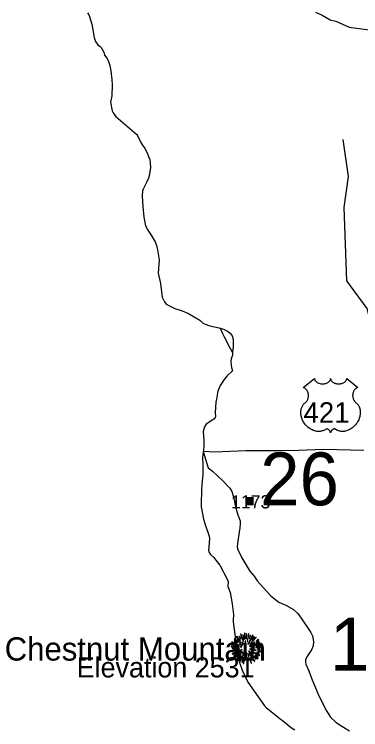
# Model space of a CAD drawing. Extents: x 1248089 to 1457196, y 820910 to 988753.
# Drawn here: x 1271893 to 1275167, y 901250 to 908013 of the extents above; entities that cross this region are included whole.
import ezdxf

# ---------------------------------------------------------------- set-up
doc = ezdxf.new("R2010")
doc.units = 0
for name, color, linetype in [('Exist Boundary Political CountyLine', 7, 'Continuous'), ('Exist Geographical Mountain Summit CELL', 7, 'Continuous'), ('Exist Geographical Mountain Summit Elevation Number Label', 7, 'Continuous'), ('Exist Geographical Mountain Summit Label', 7, 'Continuous'), ('Exist Hydrographic Misc Water Feature', 7, 'Continuous'), ('Exist Road Non-System Type 51', 7, 'Continuous'), ('Exist Road Primary US Attributed', 7, 'Continuous'), ('Exist Road Primary US Mileage Hundredths English Label', 7, 'Continuous'), ('Exist Road Primary US Shield Number Label', 7, 'Continuous'), ('Exist Road Secondary Type 51 Attributed', 7, 'Continuous'), ('Prop Horizontal Alignment Direction Label', 7, 'Continuous'), ('Prop Lane Lines', 7, 'Continuous')]:
    doc.layers.add(name, color=color, linetype=linetype)

msp = doc.modelspace()

# ---------------------------------------------------------------- linework, layer by layer
at = {"layer": 'Exist Boundary Political CountyLine'}
for points in [[(1272585.8, 908025.7), (1272599.8, 908001.8), (1272625.8, 907919.7), (1272647.8, 907792.4), (1272658.8, 907756.7), (1272681.8, 907723.8), (1272703.8, 907709.4), (1272712.8, 907699.6), (1272738.8, 907655.4), (1272746.8, 907626.7), (1272771.8, 907595.7), (1272779.8, 907576.7), (1272794.8, 907528.7), (1272804.8, 907478.2), (1272814.8, 907396), (1272817.8, 907345.7), (1272813.8, 907241.7), (1272802.8, 907181.5), (1272816.8, 907099.2), (1272826.8, 907079.7), (1272852.8, 907046.6), (1273050.8, 906876.5), (1273056.8, 906868.2), (1273091.8, 906794.1), (1273126.8, 906744.8), (1273146.8, 906707.7), (1273173.8, 906636.9), (1273177, 906605.7), (1273178.8, 906565.2), (1273171.8, 906503.4), (1273170.8, 906499.1), (1273160.8, 906462), (1273146.8, 906428.8), (1273109.8, 906360.5), (1273104.8, 906343.7), (1273100.8, 906293.2), (1273106.8, 906196.9), (1273117.8, 906094.7), (1273132.8, 906014), (1273154.8, 905972.4), (1273186.8, 905926), (1273222.8, 905860.2), (1273235.8, 905828.3), (1273246.8, 905784.5), (1273260.8, 905691.7), (1273253.8, 905564.1), (1273273.8, 905466.9), (1273290.8, 905339.8), (1273311.8, 905294.7), (1273327.8, 905273.5), (1273410.8, 905230), (1273479.8, 905209.8), (1273540.8, 905185.1), (1273591.8, 905152.6), (1273646.8, 905119.8), (1273671.8, 905097), (1273695.8, 905082), (1273740.9, 905067.2), (1273828.9, 905048.9), (1273837.9, 905044.1), (1273860.9, 904994), (1273876.9, 904963), (1273929.9, 904859.7), (1273955.9, 904816.5), (1273955.9, 904789.9), (1273943.9, 904756.7), (1273938.9, 904733.2), (1273942.9, 904696.9), (1273945.9, 904672.5), (1273954.9, 904643.5), (1273902.9, 904591.7), (1273876.9, 904558.6), (1273838.9, 904503.5), (1273815.9, 904449.3), (1273802.9, 904373.1), (1273797.9, 904346.5), (1273792.9, 904248), (1273795.9, 904208), (1273791.9, 904199.7), (1273777.9, 904186.3)], [(1273777.9, 904186.3), (1273706.9, 904137.1), (1273689.9, 904111.1), (1273677.9, 904067.5), (1273682.9, 903986.9), (1273682.9, 903923.5), (1273672.9, 903823.4), (1273673.9, 903753.7), (1273674.9, 903700.7), (1273674.9, 903659.2), (1273663.9, 903570.3), (1273660.9, 903514.2), (1273661.9, 903494.7), (1273657.9, 903406.7), (1273659.9, 903355), (1273680.9, 903239.2), (1273697.9, 903189.6), (1273734.9, 903077.5), (1273736.9, 903052.9), (1273729.9, 902944.1), (1273732.9, 902929.6), (1273747.9, 902905.9), (1273778.9, 902875.8), (1273797.9, 902852.9), (1273835.9, 902806.4), (1273908.9, 902665.9), (1273912.9, 902650.8), (1273911.9, 902603.7), (1273931.9, 902545.5), (1273943.9, 902491.6), (1273952.9, 902437.9), (1273963.9, 902337.5), (1273962.9, 902281.9), (1273962.9, 902267.7), (1274003.9, 901955.9), (1274017.9, 901892.7), (1274046.9, 901810.7), (1274098.9, 901700.2), (1274256.9, 901476.1), (1274276, 901456.8), (1274385, 901370.4), (1274408, 901348.4), (1274416, 901344.5), (1274426, 901339.1), (1274512, 901266.1), (1274545, 901247.8)]]:
    msp.add_lwpolyline(points, dxfattribs=at)
at = {"layer": 'Exist Geographical Mountain Summit CELL'}
for points in [[(1273991.1, 902128.9), (1274027.1, 902091.5), (1274030.4, 902094), (1273995.2, 902133.6)], [(1274018.7, 902130.3), (1274034.3, 902108.6), (1274036.2, 902110), (1274022.8, 902134.3)], [(1274029.6, 902152.2), (1274055.8, 902085.3), (1274058.7, 902086.3), (1274034.7, 902154.7)], [(1274063.4, 902100.2), (1274066, 902100.9), (1274056.9, 902148.8), (1274052.5, 902147.8)], [(1274068.2, 902161.6), (1274072.2, 902109.6), (1274075.4, 902110), (1274074, 902162.7)], [(1274084.2, 902107.5), (1274088.1, 902107.5), (1274091.8, 902154.7), (1274086.3, 902154.7)], [(1274096.2, 902079.1), (1274111.1, 902156.1), (1274105.6, 902157.9), (1274092.9, 902079.8)], [(1274099.4, 902057.3), (1274102.3, 902055.5), (1274151, 902140.1), (1274145.5, 902143.8)], [(1274113.9, 902114.3), (1274117.2, 902113.2), (1274126.7, 902140.1), (1274122, 902141.9)], [(1274120.5, 902058.7), (1274122.7, 902056.6), (1274178.3, 902120.9), (1274174.3, 902125.6)], [(1274157.9, 902130.3), (1274136.9, 902096.9), (1274139.8, 902095.8), (1274162.2, 902127.1)], [(1273945, 902055.1), (1273986.4, 902045.6), (1273987.5, 902048.9), (1273946.1, 902059.8)], [(1273947.9, 902074.4), (1273970.4, 902065.7), (1273971.5, 902068.6), (1273949.3, 902079.5)], [(1273969.7, 902085.3), (1273995.5, 902068.9), (1273997.7, 902071.5), (1273972.6, 902089.3)], [(1273970.8, 902104.2), (1274010.4, 902073.6), (1274012.6, 902075.8), (1273974.4, 902108.6)], [(1273986.4, 902057.3), (1274016.9, 902045.3), (1274018, 902047.4), (1273988.6, 902061.3)], [(1273999.1, 902101.2), (1274031.8, 902072.2), (1274034, 902074.4), (1274002, 902106.4)], [(1274022.8, 902062.7), (1274047.8, 902043.8), (1274049.9, 902046.7), (1274025.3, 902066)], [(1274042.4, 902075.8), (1274056.2, 902059.4), (1274058.3, 902061.6), (1274045.6, 902078.8)], [(1274073.6, 902088.2), (1274075, 902059.1), (1274077.6, 902059.4), (1274077.6, 902088.5)], [(1274117.2, 902038.8), (1274119, 902036.2), (1274167.7, 902072.2), (1274164.5, 902076.6)], [(1274134.2, 902035.9), (1274135.4, 902033.6), (1274213.5, 902062.3), (1274211.7, 902067.1)], [(1274178.3, 902063.9), (1274205.9, 902078.8), (1274203, 902083.8), (1274176.9, 902066.4)], [(1274178.3, 902086.7), (1274180.1, 902084.2), (1274203, 902100.5), (1274199.3, 902104.2)], [(1273941, 901996.3), (1273942.4, 901991.1), (1273978.4, 902001.7), (1273976.2, 902005)], [(1273942.4, 902034), (1274014.4, 902027.1), (1274014.7, 902030), (1273942.4, 902039.1)], [(1273950.7, 901968.6), (1273953.3, 901963.9), (1273998.8, 901983.9), (1273997.3, 901988.6)], [(1273954.5, 902016.6), (1273984.2, 902018), (1273984.2, 902021.7), (1273953.3, 902021.7)], [(1273986.8, 902007.6), (1273987.8, 902002.8), (1274020.9, 902011.2), (1274020.2, 902014.8)], [(1274004.5, 901962.1), (1274007.5, 901958.4), (1274042, 901986.8), (1274040.2, 901989.3)], [(1274014.4, 901993.3), (1274016.6, 901988.6), (1274045.3, 902003.8), (1274044.2, 902007.2)], [(1274023.1, 902032.9), (1274040.2, 902030.7), (1274040.6, 902032.9), (1274023.8, 902037.3)], [(1274043.1, 901971.5), (1274046.3, 901968.6), (1274056.5, 901985), (1274054.7, 901986.4)], [(1274107.5, 901992.3), (1274145.9, 901957), (1274148.5, 901961.3), (1274109.3, 901994.5)], [(1274118.6, 902009.4), (1274179.4, 901997.4), (1274180.5, 902001.7), (1274119.8, 902013)], [(1274132.4, 901989.7), (1274210.6, 901951.5), (1274212.4, 901957), (1274134, 901992.6)], [(1274133.2, 902023.2), (1274133.2, 902020.2), (1274163.4, 902020.2), (1274164.1, 902025.3)], [(1274176.5, 902022.1), (1274228.8, 902025.3), (1274229.1, 902030), (1274176.9, 902025.3)], [(1274180.1, 902035.9), (1274216.8, 902042.4), (1274215.3, 902047.8), (1274178.7, 902038.1)], [(1274191.4, 902010.1), (1274217.9, 902007.8), (1274217.9, 902012.2), (1274191.8, 902013.3)], [(1274195.4, 901992.9), (1274223.7, 901985.7), (1274224.4, 901991.1), (1274196.4, 901997.4)], [(1273962, 901931.9), (1273964.9, 901927.9), (1273993.3, 901949), (1273990.7, 901952.2)], [(1273968.2, 901952.6), (1273997.3, 901969.3), (1273995.2, 901973), (1273966, 901957.7)], [(1273993, 901912.3), (1273995.8, 901909.8), (1274036.6, 901957.4), (1274033.6, 901959.5)], [(1274008.3, 901943.6), (1274027.5, 901961.7), (1274024.2, 901963.9), (1274003.8, 901946.8)], [(1274032.9, 901943.6), (1274007.9, 901904.3), (1274011.1, 901901.8), (1274036.9, 901941.4)], [(1274036.2, 901922.1), (1274040.6, 901920.3), (1274067.1, 901978.8), (1274064.6, 901979.6)], [(1274047.8, 901886.9), (1274059.8, 901929.7), (1274056.2, 901930.1), (1274043.4, 901887.9)], [(1274057.6, 901876.7), (1274062.3, 901875.6), (1274075, 901964.9), (1274071.8, 901965.7)], [(1274083.1, 901980.6), (1274087, 901943.6), (1274091.4, 901943.9), (1274086.3, 901981.4)], [(1274089.2, 901922.1), (1274092.9, 901879.6), (1274096.9, 901880.6), (1274093.6, 901922.1)], [(1274099.1, 901971.9), (1274107.8, 901942.1), (1274111.8, 901943.9), (1274101.2, 901973)], [(1274108.9, 901905.4), (1274103.4, 901935.2), (1274100.1, 901935.2), (1274104.5, 901904.3)], [(1274113.6, 901969.7), (1274164.1, 901894.9), (1274167.7, 901897.7), (1274116.1, 901970.8)], [(1274113.6, 901926.9), (1274131, 901877), (1274135.4, 901878.8), (1274116.5, 901927.6)], [(1274124.1, 901932.6), (1274140.1, 901903.2), (1274144.1, 901905.4), (1274127.8, 901934.1)], [(1274145.9, 901943.9), (1274176.1, 901914.8), (1274179.4, 901917.4), (1274148.1, 901946.4)], [(1274162.6, 901944.6), (1274193.2, 901918.8), (1274196.4, 901922.4), (1274164.5, 901947.2)], [(1274171.7, 901955.6), (1274196.8, 901942.5), (1274199.3, 901946.1), (1274173.9, 901959.5)], [(1274185.9, 901979.6), (1274207, 901971.5), (1274208.8, 901975.9), (1274187.4, 901982.8)], [(1274018, 901885), (1274022.8, 901882.2), (1274033.6, 901906.8), (1274030.4, 901909)]]:
    msp.add_lwpolyline(points, close=True, dxfattribs=at)
at = {"layer": 'Exist Hydrographic Misc Water Feature'}
for points in [[(1274740.8, 908033.2), (1274804.2, 908005.6), (1274879.1, 907959.8), (1274930.8, 907946.4), (1275057.6, 907891.4), (1275273, 907864.1), (1275292.8, 907855.5), (1275385.2, 907784.6), (1275440.6, 907757.3), (1275524.1, 907739.2), (1275615.3, 907701.3), (1275697.5, 907627.4), (1275813.8, 907550.4), (1275853, 907517.6), (1275904.5, 907496), (1275952.2, 907482.8), (1276012.3, 907485.7), (1276084.7, 907503.9), (1276136.6, 907496.3), (1276176.8, 907503.7), (1276229.5, 907528.1), (1276309.6, 907532.2), (1276464.3, 907474.2), (1276599.9, 907455)], [(1277927, 903006.5), (1277784, 902976.5), (1277077, 903043.2), (1276707, 903250.8), (1276375, 903667.9), (1276234.9, 903746.2), (1276010.9, 903776.9), (1275624.9, 904011.2), (1275455.9, 904290.4), (1275292.9, 904786.1), (1275289.9, 904986.3), (1275228.9, 905230.5), (1275035.9, 905493.7), (1275010.9, 906186.9), (1275050.9, 906478.3), (1275001.9, 906830.5)]]:
    msp.add_lwpolyline(points, dxfattribs=at)
at = {"layer": 'Exist Road Non-System Type 51'}
msp.add_lwpolyline([(1273837.9, 905044.1), (1273870.2, 905035.3), (1273908, 905018.1), (1273932.1, 904998.6), (1273952.7, 904972.2), (1273961.4, 904940.9), (1273962.6, 904909.2), (1273961, 904867.9), (1273958.7, 904841.5), (1273955.9, 904816.5)], dxfattribs=at)
at = {"layer": 'Exist Road Primary US Attributed'}
msp.add_lwpolyline([(1275197.6, 903890.1), (1274815.2, 903897.5), (1274579.3, 903889.9), (1274374.8, 903884.6), (1274170.3, 903884.4), (1274082.7, 903884.6), (1273787.6, 903872.7), (1273678.3, 903878.1)], dxfattribs=at)
at = {"layer": 'Exist Road Secondary Type 51 Attributed'}
msp.add_lwpolyline([(1273678.3, 903878.1), (1273725.3, 903724.3), (1273766.6, 903692.6), (1273861.5, 903605.3), (1273930.2, 903531.7), (1273948.8, 903500.1), (1273965.3, 903450.6), (1273984.5, 903356.4), (1274006.5, 903280), (1274026.5, 903223), (1274027.9, 903196.8), (1274024.4, 903159), (1274009, 903052.4), (1274001.4, 903009.2), (1273999.7, 902980.9), (1274002.5, 902959.4), (1274044.7, 902874), (1274119.2, 902748.1), (1274160.2, 902700.5), (1274192.2, 902655), (1274273.7, 902562), (1274320.1, 902511.9), (1274393.2, 902455.8), (1274460.4, 902427.1), (1274532.8, 902386), (1274573.5, 902346.5), (1274605.5, 902303.6), (1274694.5, 902169.1), (1274711.8, 902137.8), (1274721.6, 902082.6), (1274717.2, 902043.2), (1274702.4, 902004.5), (1274659.1, 901938.5), (1274646.1, 901910.9), (1274644, 901888.3), (1274648.1, 901868.3), (1274677.2, 901807.4), (1274701.8, 901735.6), (1274770.1, 901569.4), (1274843.6, 901426.6), (1274880.4, 901368.2), (1274936.6, 901317.4), (1274989.5, 901283.8), (1275062.5, 901238)], dxfattribs=at)
at = {"layer": 'Prop Horizontal Alignment Direction Label'}
msp.add_lwpolyline([(1274730.5, 904569.5), (1274730.7, 904565.1), (1274731.8, 904559.9), (1274732.6, 904557.2), (1274735.1, 904552.1), (1274739.1, 904546), (1274744.7, 904540), (1274751, 904534.8), (1274755.3, 904532), (1274762.6, 904528.1), (1274770.8, 904524.7), (1274780, 904522), (1274789.3, 904520.2), (1274799.5, 904519), (1274809.6, 904518.8), (1274820.6, 904519.7), (1274832.6, 904522), (1274838.2, 904523.4), (1274844.4, 904525.6), (1274850.2, 904527.9), (1274856.5, 904531.3), (1274861.6, 904534.6), (1274865.6, 904537.5), (1274871.2, 904542.9), (1274875.7, 904548.5), (1274877.6, 904551.6), (1274879.2, 904554.6), (1274881.5, 904561), (1274882.1, 904563.9), (1274882.6, 904569.7), (1274882.9, 904564.8), (1274883.4, 904561.7), (1274884.2, 904558.7), (1274885.5, 904555.5), (1274887.8, 904551), (1274890.3, 904547.2), (1274895, 904541.6), (1274898, 904538.9), (1274900.7, 904536.7), (1274907.9, 904531.7), (1274916.3, 904527.4), (1274920.5, 904525.6), (1274924.7, 904524.1), (1274930.1, 904522.5), (1274935.7, 904521.2), (1274941.2, 904520.2), (1274946.9, 904519.4), (1274952.7, 904519), (1274957.4, 904518.8), (1274963.1, 904518.9), (1274968.5, 904519.2), (1274973.9, 904519.8), (1274980, 904520.9), (1274984.8, 904521.9), (1274991.2, 904523.6), (1274997, 904525.7), (1275002.1, 904527.9), (1275008.6, 904531.3), (1275014, 904534.7), (1275017.9, 904537.8), (1275022.5, 904542.1), (1275026.9, 904547.2), (1275029.5, 904550.9), (1275031.3, 904554.7), (1275033, 904558.7), (1275034, 904563), (1275034.5, 904566.7), (1275034.6, 904569.9), (1275140.9, 904485.2), (1275138.4, 904484.2), (1275132.6, 904481.4), (1275128.1, 904478.7), (1275120.7, 904473.6), (1275117.6, 904470.7), (1275114.5, 904467.8), (1275111.6, 904464.6), (1275109, 904461.7), (1275106, 904457.4), (1275103.2, 904453.2), (1275100.5, 904448.4), (1275098.5, 904444.4), (1275095.3, 904435.8), (1275093.7, 904430.4), (1275092.7, 904425.8), (1275091.4, 904416.4), (1275091.1, 904411.8), (1275091.1, 904407.4), (1275091.4, 904402.7), (1275091.8, 904398.1), (1275092.6, 904393.4), (1275093.4, 904389.3), (1275094.7, 904384.2), (1275096.6, 904378.3), (1275098.9, 904372.6), (1275103.8, 904363.4), (1275110, 904353.9), (1275114.5, 904348.7), (1275118.9, 904344.1), (1275125.4, 904338.6), (1275129, 904335.5), (1275133, 904331.4), (1275139.7, 904323.7), (1275142.4, 904320), (1275145.1, 904315.9), (1275147.6, 904311.7), (1275150.1, 904307.2), (1275152.2, 904303.3), (1275155.9, 904294.1), (1275158.6, 904285.3), (1275159.9, 904280.6), (1275161.9, 904270.2), (1275162.6, 904265.1), (1275163.4, 904254.9), (1275163.5, 904242.6), (1275162.5, 904230.9), (1275160.3, 904217.3), (1275158.5, 904209.1), (1275155.7, 904199.6), (1275153, 904191.4), (1275148.1, 904179.3), (1275143.8, 904170.5), (1275138.3, 904160.2), (1275134.4, 904154), (1275130, 904147.3), (1275124.4, 904139.7), (1275117.9, 904131.5), (1275110, 904122.9), (1275103.7, 904116.5), (1275095.4, 904109.1), (1275090.4, 904105), (1275083.2, 904099.6), (1275073.4, 904093.1), (1275063.7, 904087.5), (1275055.5, 904083.3), (1275048.2, 904080.1), (1275038.8, 904076.5), (1275023.1, 904072.2), (1275017.4, 904071), (1275010.7, 904070), (1275004.3, 904069.4), (1274998.2, 904069), (1274989.9, 904069), (1274981.7, 904069.6), (1274973.9, 904070.8), (1274965.8, 904072.5), (1274957.3, 904075), (1274949.6, 904078), (1274941.8, 904081.8), (1274928.7, 904090.1), (1274924.9, 904092.1), (1274922.7, 904092.7), (1274917.7, 904092.9), (1274912.9, 904091.9), (1274908, 904090), (1274905, 904088.4), (1274901.1, 904085.8), (1274898.1, 904083.5), (1274894.5, 904080), (1274892, 904077.1), (1274890, 904074.9), (1274886.3, 904069), (1274885, 904066.2), (1274883.6, 904062.7), (1274882.4, 904057.4), (1274880.8, 904064), (1274878.8, 904068.4), (1274876.5, 904072.2), (1274874.2, 904075.5), (1274870.5, 904079.8), (1274867.2, 904083), (1274863.1, 904086.3), (1274858.9, 904088.9), (1274855.5, 904090.6), (1274852.3, 904091.8), (1274848.5, 904092.7), (1274845.4, 904093), (1274842.8, 904092.9), (1274839.2, 904092.1), (1274834.4, 904088.7), (1274829.9, 904085.5), (1274824.9, 904082.4), (1274819, 904079.3), (1274814.7, 904077.3), (1274809.5, 904075.3), (1274803.5, 904073.3), (1274797, 904071.6), (1274790.3, 904070.3), (1274784.4, 904069.3), (1274778, 904068.8), (1274772.3, 904068.6), (1274766.4, 904068.6), (1274760.8, 904069.1), (1274754.3, 904069.6), (1274746.3, 904070.8), (1274739.6, 904072.3), (1274732.6, 904074.2), (1274725.4, 904076.5), (1274717.7, 904079.4), (1274708, 904083.6), (1274701.3, 904087.1), (1274690.7, 904093.2), (1274678.2, 904101.8), (1274668.9, 904109.4), (1274662, 904115.6), (1274651.9, 904125.9), (1274645.9, 904132.6), (1274636.6, 904144.7), (1274630.7, 904153.4), (1274626.8, 904159.8), (1274621.2, 904170.1), (1274618, 904176.6), (1274614, 904186), (1274610.9, 904194.6), (1274608.2, 904202.8), (1274606.8, 904208), (1274604.8, 904217.1), (1274603.6, 904223.6), (1274602.4, 904232.4), (1274601.7, 904241.8), (1274601.6, 904250.4), (1274601.8, 904257.5), (1274602.6, 904265.9), (1274604.1, 904274.7), (1274605.7, 904282.3), (1274607.3, 904287.8), (1274609.5, 904294.5), (1274612.5, 904301.8), (1274616, 904308.8), (1274619.4, 904314.7), (1274623.6, 904321), (1274627.7, 904326.3), (1274633.2, 904332.2), (1274638.8, 904337.6), (1274644, 904341.8), (1274650.2, 904347.8), (1274653.4, 904351.5), (1274657.2, 904356.6), (1274660.3, 904361.3), (1274662.7, 904365.5), (1274666, 904371.7), (1274667.9, 904376.3), (1274670.4, 904383.5), (1274671.6, 904388.5), (1274672.8, 904395), (1274673.7, 904401.1), (1274674, 904408.7), (1274673.8, 904415), (1274673, 904422.3), (1274671.6, 904429.4), (1274669.9, 904435.5), (1274667.3, 904442.5), (1274664.9, 904447.7), (1274660.8, 904454.7), (1274656.3, 904461.1), (1274651.6, 904466.4), (1274646.9, 904471.1), (1274642.4, 904474.6), (1274638.1, 904477.7), (1274632.7, 904481), (1274627.5, 904483.5), (1274624.2, 904484.9)], close=True, dxfattribs=at)

# ---------------------------------------------------------------- texts
at = {"layer": 'Exist Geographical Mountain Summit Elevation Number Label'}
msp.add_text('Elevation 2531', height=190, dxfattribs=at).set_placement((1272482.6, 901743.8))
at = {"layer": 'Exist Geographical Mountain Summit Label'}
msp.add_text('Chestnut Mountain', height=220, dxfattribs=at).set_placement((1271801.7, 901902.9))
at = {"layer": 'Exist Road Primary US Mileage Hundredths English Label'}
msp.add_text('.26', height=500, dxfattribs=at).set_placement((1274031.6, 903370.6))
at = {"layer": 'Exist Road Primary US Shield Number Label'}
msp.add_text('421', height=195, dxfattribs=at).set_placement((1274626.6, 904150.8))
at = {"layer": 'Prop Lane Lines'}
for height, p in [(125, (1273941.1, 903341.2)), (500, (1274876.7, 901807.5))]:
    msp.add_text('1173', height=height, dxfattribs=at).set_placement(p)

doc.saveas('drawing.dxf')
